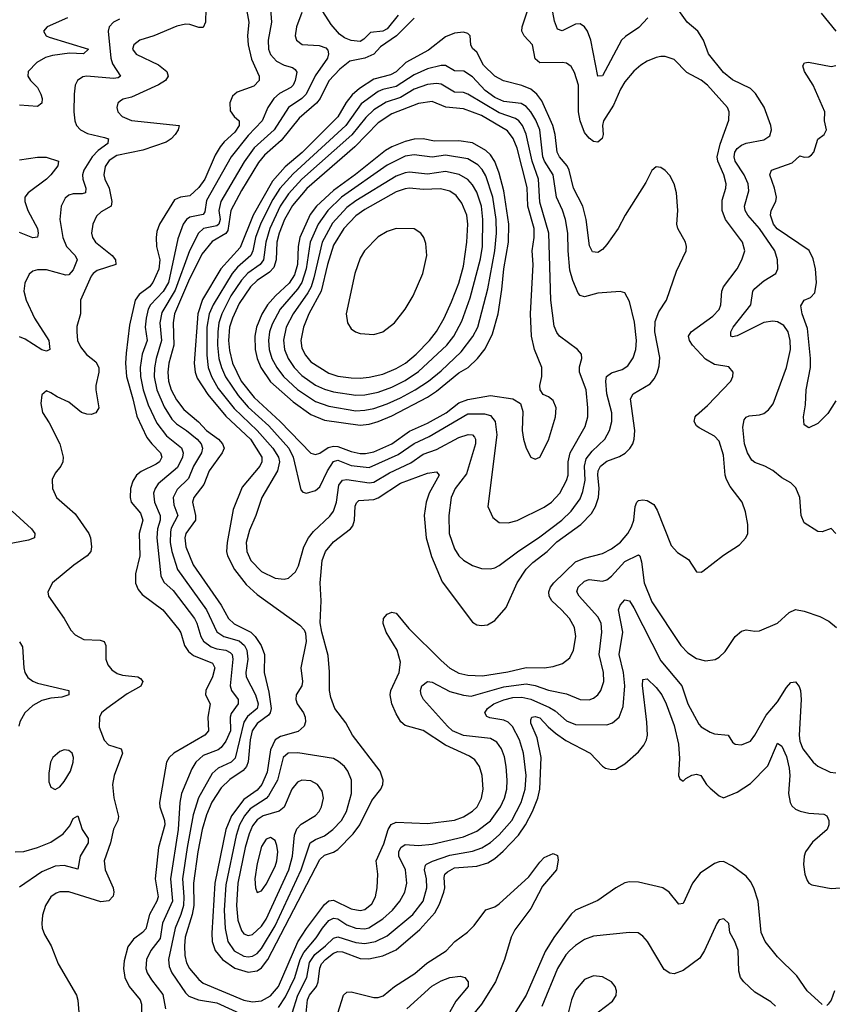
# Model space of a CAD drawing. Header units: inches. Extents: x 1649636 to 1815363, y 506543 to 641975.
# Tile 333 of 656: x 1700771 to 1704395, y 601170 to 605562. Entities that reach past the tile are written whole.
import ezdxf

# ---------------------------------------------------------------- set-up
doc = ezdxf.new("R2010")
doc.units = ezdxf.units.IN
doc.header["$MEASUREMENT"] = 0
doc.layers.add('B7600', color=7, linetype='Continuous')

msp = doc.modelspace()

# ---------------------------------------------------------------- linework, layer by layer
at = {"layer": 'B7600', "color": 5}
for points, elevation in [([(1701745.5, 605810), (1701792.9, 605550), (1701787.5, 605490), (1701790.6, 605450), (1701805.2, 605385.2), (1701838.3, 605310), (1701838.4, 605290), (1701815.5, 605264.5), (1701741.2, 605238.8), (1701719.6, 605220.3), (1701708.7, 605191.4), (1701710, 605155.5), (1701726.9, 605130), (1701749.5, 605110), (1701750.1, 605090), (1701730, 605060.1), (1701682.6, 605017.4), (1701665.1, 604994.9), (1701643.4, 604956.6), (1701596, 604850), (1701570, 604813.8), (1701530, 604775.9), (1701488, 604770), (1701462.1, 604757.9), (1701394.5, 604650), (1701383, 604617), (1701379.8, 604590), (1701381.5, 604550), (1701395.6, 604490), (1701391.3, 604448.7), (1701365.5, 604390), (1701350, 604369.9), (1701303.6, 604336.4), (1701286.5, 604310), (1701260.3, 604199.7), (1701245.4, 604074.6), (1701242.9, 604030), (1701247.5, 603970), (1701276.4, 603870), (1701293, 603793), (1701338.6, 603698.6), (1701359.9, 603670), (1701399.1, 603630), (1701405, 603610), (1701394.1, 603590), (1701380.4, 603579.6), (1701312.9, 603547.1), (1701291.6, 603530), (1701276, 603504), (1701265.4, 603470), (1701263.3, 603430), (1701267.7, 603410), (1701310, 603360.9), (1701320.1, 603330), (1701304, 603270), (1701307.3, 603170), (1701287.6, 603090), (1701287.8, 603047.8), (1701299.4, 603019.4), (1701317.3, 602997.3), (1701408.7, 602930), (1701481.5, 602841.5), (1701490, 602827.2), (1701505.9, 602770), (1701523.2, 602743.2), (1701545.7, 602725.7), (1701631.6, 602691.6), (1701640.6, 602670), (1701631.4, 602630), (1701601.9, 602570), (1701599, 602550), (1701620.9, 602510), (1701609.6, 602450), (1701612.6, 602390), (1701597.1, 602370), (1701457.8, 602290), (1701438, 602270), (1701426.1, 602250), (1701394, 602070), (1701396.3, 602050), (1701416.3, 601990), (1701417.9, 601970), (1701390.5, 601870), (1701375.8, 601730), (1701388.9, 601650), (1701383.4, 601630), (1701349.5, 601570.5), (1701333.4, 601506.6), (1701319, 601490), (1701279.1, 601460.9), (1701253.6, 601426.4), (1701236.8, 601363.2), (1701234.7, 601330), (1701240.3, 601290), (1701259.8, 601250), (1701308.9, 601190), (1701313.8, 601170), (1701314.2, 601130)], 520), ([(1701884.4, 605670), (1701894.6, 605550), (1701879, 605470), (1701881, 605430), (1701890, 605406.5), (1701916.9, 605376.9), (1701950, 605358.1), (1701987.7, 605347.7), (1702000, 605340), (1702007.5, 605327.5), (1702000.1, 605290), (1701990.8, 605269.2), (1701980.3, 605259.7), (1701930, 605233.1), (1701903.8, 605210), (1701878.4, 605170), (1701853, 605110), (1701790, 605045), (1701713.9, 604950), (1701604.6, 604755.4), (1701596, 604704), (1701590, 604693.3), (1701530, 604681.5), (1701514.5, 604670), (1701500.4, 604650), (1701475.9, 604584.1), (1701434.8, 604390), (1701410.5, 604349.5), (1701354.8, 604290), (1701344.4, 604270), (1701334.4, 604230), (1701331.4, 604190), (1701339.9, 604130), (1701317.8, 604070), (1701307.8, 604010), (1701309.8, 603970), (1701321.9, 603910), (1701343.7, 603843.7), (1701382, 603762), (1701425.4, 603705.4), (1701492.3, 603652.3), (1701499.7, 603630), (1701496.7, 603610), (1701475.2, 603564.8), (1701388.8, 603491.2), (1701374.6, 603470), (1701367.9, 603450), (1701372, 603410), (1701396.9, 603350), (1701397.1, 603330), (1701385.6, 603290), (1701382.1, 603250), (1701401, 603081), (1701413.4, 603053.4), (1701455, 603015), (1701550, 602890.8), (1701561, 602870), (1701578.9, 602810), (1701591.5, 602790), (1701624.7, 602764.7), (1701650, 602755.2), (1701690, 602749.3), (1701710, 602739.6), (1701718, 602730), (1701721.3, 602710), (1701709.2, 602590), (1701716, 602570), (1701745.9, 602530), (1701745.8, 602510), (1701713.6, 602466.4), (1701709.6, 602450), (1701711.4, 602390), (1701690, 602343.4), (1701670, 602315.6), (1701655.8, 602304.2), (1701590, 602279.2), (1701556.6, 602250), (1701539.1, 602220.9), (1701493.2, 602110), (1701484.7, 602070), (1701477.5, 601950), (1701442.9, 601730), (1701452.1, 601630), (1701408, 601532), (1701397.2, 601462.8), (1701356.3, 601410), (1701336.9, 601370), (1701333.5, 601330), (1701339.5, 601310), (1701358.4, 601278.4), (1701410, 601214), (1701420.7, 601150)], 540), ([(1703572.2, 605570), (1703532.7, 605527.3), (1703472.8, 605487.2), (1703454.3, 605470), (1703370, 605311.2), (1703350, 605309.6), (1703318.5, 605470), (1703303.6, 605510), (1703290, 605529.8), (1703270, 605542.7), (1703250, 605541.6), (1703190, 605512.6), (1703170, 605519.5), (1703155.7, 605555.7), (1703131.4, 605691.4)], 560), ([(1702458.7, 605581.3), (1702410, 605520.9), (1702390, 605510.3), (1702334.9, 605505.1), (1702305.6, 605474.4), (1702290, 605464.5), (1702248.7, 605468.7), (1702220.2, 605480.2), (1702196.9, 605496.9), (1702159.6, 605539.6), (1702110, 605619.2)], 560), ([(1700984.4, 605570), (1700893.4, 605530), (1700876.9, 605510), (1700888.9, 605490), (1700903.3, 605483.4), (1701078, 605430), (1701056, 605410), (1700992.9, 605412.9), (1700917.4, 605402.6), (1700886.7, 605393.3), (1700847.7, 605370), (1700808.4, 605330), (1700807.5, 605310), (1700819.6, 605290), (1700850, 605258.6), (1700866.1, 605230), (1700871.9, 605210), (1700870, 605189.7), (1700850, 605173.8), (1700770, 605179.6)], 440), ([(1701600.8, 605610), (1701599.8, 605550), (1701590, 605526.4), (1701570, 605526.3), (1701530, 605539.6), (1701510, 605541.4), (1701472.1, 605532.1), (1701370, 605489.8), (1701307.3, 605470), (1701280.4, 605450), (1701274.4, 605430), (1701290, 605407.6), (1701390, 605360.5), (1701426.8, 605330), (1701432.5, 605310), (1701421.6, 605290), (1701390, 605270.4), (1701270, 605216.1), (1701233, 605207), (1701220.6, 605199.4), (1701209, 605190), (1701203.6, 605170), (1701208.9, 605150), (1701228.5, 605130), (1701270, 605112), (1701481.6, 605090), (1701478.5, 605070), (1701463.8, 605050), (1701446.5, 605030), (1701424.6, 605015.4), (1701320.2, 604979.8), (1701204, 604956), (1701170, 604934), (1701152.5, 604907.5), (1701146.3, 604870), (1701150.7, 604850), (1701170.6, 604810), (1701181.5, 604750), (1701178.3, 604730), (1701134.9, 604705.1), (1701114.3, 604685.7), (1701096.8, 604650), (1701091.6, 604610), (1701096.1, 604590), (1701109.4, 604570), (1701183.5, 604510), (1701198.1, 604490), (1701199.3, 604470), (1701116.8, 604443.2), (1701098.6, 604430), (1701090, 604417.1), (1701043, 604310), (1701041.8, 604250), (1701026.5, 604193.5), (1701025.3, 604170), (1701029.5, 604130), (1701041.7, 604101.7), (1701068.7, 604068.7), (1701110, 604035.1), (1701123.6, 604010), (1701124.6, 603990), (1701110.7, 603930.7), (1701110.1, 603910), (1701124.6, 603830), (1701110, 603808.3), (1701090, 603800.4), (1701070, 603801.6), (1701047.3, 603810), (1700990, 603855.2), (1700938.8, 603878.8), (1700910, 603897.6), (1700890, 603906), (1700870, 603888), (1700864.9, 603850), (1700872.4, 603810), (1700903.1, 603763.1), (1700950.1, 603670.1), (1700965.2, 603610), (1700963.5, 603590), (1700954.7, 603570), (1700930, 603539.6), (1700916.1, 603510), (1700917.3, 603470), (1700936, 603430), (1701018.2, 603358.2), (1701079, 603270), (1701086.9, 603250), (1701092, 603210), (1701088, 603190), (1701072.3, 603170), (1701012.1, 603127.9), (1700917.4, 603050), (1700896.4, 603010), (1700899.3, 602990), (1700969, 602890), (1700999, 602839), (1701018.4, 602818.4), (1701057.3, 602797.3), (1701130, 602794.5), (1701148.1, 602788.1), (1701155.4, 602770), (1701154.6, 602710), (1701164.4, 602684.4), (1701181.9, 602661.9), (1701205.8, 602645.8), (1701230, 602637.9), (1701297.3, 602630), (1701310, 602623.7), (1701320.9, 602610), (1701311.5, 602588.5), (1701250, 602554.7), (1701159.7, 602490), (1701136.5, 602470), (1701126.4, 602450), (1701126.1, 602406.1), (1701147.4, 602347.4), (1701167.7, 602327.7), (1701223.1, 602310), (1701230.1, 602290.1), (1701192.5, 602190), (1701184.7, 602150), (1701190.6, 602090.6), (1701212, 602008), (1701208.6, 601990), (1701189.2, 601950.8), (1701176, 601890), (1701147.5, 601810), (1701152.1, 601770), (1701187.6, 601690), (1701191.4, 601670), (1701187.3, 601652.7), (1701168, 601632), (1701132.7, 601627.3), (1700990, 601671.6), (1700950, 601671.4), (1700934.2, 601665.8), (1700910.1, 601649.9), (1700886.2, 601610), (1700873.2, 601566.8), (1700869.3, 601530), (1700872, 601510), (1700881.7, 601481.7), (1700912.2, 601430), (1700943.2, 601350), (1701024.3, 601210), (1701030.9, 601189.1), (1701037.2, 601097.2)], 480), ([(1702030, 605593.6), (1702005.6, 605530), (1701999, 605490), (1702005.2, 605470), (1702030.8, 605450.8), (1702106.1, 605446.1), (1702136.3, 605436.3), (1702145.1, 605425.1), (1702148.8, 605410), (1702143.3, 605390), (1702088.2, 605311.8), (1702048.4, 605230), (1702029.8, 605210.2), (1701969.8, 605170.2), (1701906, 605070), (1701816.9, 604990), (1701772.3, 604927.7), (1701668.4, 604750), (1701659.1, 604710), (1701664.6, 604670), (1701659.9, 604650), (1701650, 604642.7), (1701590.3, 604629.7), (1701567.9, 604610), (1701528.7, 604531.3), (1701464.5, 604355.5), (1701404.3, 604255.7), (1701395.8, 604210), (1701403.2, 604130), (1701379.3, 604050), (1701371.8, 604008.2), (1701370.8, 603969.2), (1701382.4, 603910), (1701414.7, 603834.7), (1701450, 603780.1), (1701470, 603759.2), (1701514.7, 603730), (1701562.5, 603690), (1701580.5, 603670), (1701586.1, 603650), (1701582.5, 603630), (1701546.2, 603570), (1701524.6, 603515.4), (1701473.2, 603466.8), (1701455.5, 603430), (1701458.1, 603398.1), (1701476.4, 603350), (1701447.1, 603292.9), (1701443.4, 603276.6), (1701442.7, 603230), (1701449.4, 603190), (1701474.9, 603110), (1701604.7, 602930), (1701650.9, 602830.9), (1701681.1, 602810), (1701750, 602791.4), (1701773.6, 602770), (1701783.4, 602750), (1701789.1, 602710), (1701780.3, 602650), (1701781.7, 602630), (1701823.2, 602550), (1701835, 602510), (1701829.6, 602490), (1701786.9, 602453.1), (1701771.3, 602428.7), (1701732, 602268), (1701713.9, 602250), (1701656.9, 602223.1), (1701630, 602199.5), (1701568.5, 602091.5), (1701545.4, 602014.6), (1701517.6, 601870), (1701497.6, 601730), (1701503.5, 601650), (1701501.6, 601610), (1701490.1, 601570), (1701464, 601510), (1701435.3, 601370), (1701437.9, 601337.9), (1701449.6, 601310), (1701510, 601220.7), (1701525.5, 601205.5), (1701568.5, 601190), (1701650, 601176.3), (1701770, 601122)], 560), ([(1702530, 605567.7), (1702451.4, 605490), (1702380.1, 605439.9), (1702350, 605408.4), (1702310, 605389.9), (1702243.3, 605376.7), (1702198.4, 605341.6), (1702150, 605288.3), (1702110.4, 605210), (1702094.4, 605190), (1702017.1, 605122.9), (1701936.8, 605023.2), (1701862.5, 604957.5), (1701835.8, 604924.2), (1701760, 604800), (1701712.4, 604710), (1701698.7, 604621.3), (1701690, 604607.6), (1701630, 604572.6), (1701583.9, 604516.1), (1701524.6, 604395.4), (1701460.9, 604250), (1701455.3, 604210), (1701458.3, 604110), (1701436, 604030), (1701431.9, 603990), (1701435.1, 603950), (1701446.7, 603910), (1701470, 603865.9), (1701503, 603823), (1701568.1, 603768.1), (1701603.8, 603730), (1701658.2, 603690), (1701676, 603670), (1701682.7, 603650), (1701673.4, 603630), (1701616, 603550), (1701592.2, 603487.8), (1701547.7, 603430), (1701541.7, 603410), (1701555.6, 603350), (1701554.9, 603330), (1701511.8, 603270), (1701507, 603250), (1701511.8, 603210), (1701544, 603130), (1701669.3, 602950), (1701702.2, 602890), (1701727, 602867), (1701801.8, 602830), (1701821.5, 602810), (1701848.4, 602770), (1701862.2, 602730), (1701861.5, 602650), (1701881.7, 602561.7), (1701892, 602490), (1701887.9, 602470), (1701880, 602460), (1701830, 602421.7), (1701808.5, 602390), (1701798.9, 602350), (1701789.3, 602250.7), (1701781.9, 602230), (1701767.9, 602212.1), (1701707.6, 602172.4), (1701670, 602134.8), (1701628.1, 602071.9), (1701604.4, 602015.6), (1701585, 601950), (1701565.6, 601850), (1701545.9, 601710), (1701547.2, 601610), (1701540.2, 601570), (1701509.5, 601470), (1701505.4, 601430), (1701507.6, 601387.6), (1701514.9, 601354.9), (1701528.3, 601330), (1701570, 601280.7), (1701590, 601264), (1701770, 601188.2), (1701810, 601180.7), (1701850, 601184.7), (1701890, 601207.7), (1701925.1, 601250), (1702011.7, 601448.3), (1702050, 601508.7), (1702130, 601615.2), (1702150, 601631.8), (1702170, 601635.1), (1702250, 601595.8), (1702290, 601588.1), (1702310, 601592.7), (1702341.5, 601618.5), (1702358.1, 601650), (1702365.4, 601690), (1702368.7, 601750), (1702361.2, 601810), (1702394.7, 601885.3), (1702414.1, 601950), (1702427.6, 601972.4), (1702450, 601981.6), (1702590, 601976.6), (1702710, 601991.3), (1702750, 602006.3), (1702790, 602030.8), (1702810.5, 602050), (1702829.9, 602090), (1702837.2, 602130), (1702833.7, 602190), (1702821.4, 602230), (1702800.7, 602260.7), (1702776.7, 602276.7), (1702670, 602326.4), (1702570, 602390.5), (1702490, 602413), (1702470.4, 602430.4), (1702450, 602466), (1702431.1, 602510), (1702422.6, 602550), (1702425.6, 602570), (1702463, 602650), (1702470, 602695.3), (1702454.1, 602750), (1702405.2, 602830), (1702391.4, 602868.6), (1702393.6, 602890), (1702410, 602910.5), (1702430, 602919.1), (1702450, 602914.9), (1702505.8, 602845.8), (1702650, 602703.8), (1702690, 602669.1), (1702730, 602646.8), (1702770, 602638.3), (1702834.7, 602634.7), (1702947.4, 602652.6), (1703030, 602672.9), (1703110, 602671.3), (1703150, 602676.8), (1703191.5, 602690), (1703224.5, 602715.5), (1703240.6, 602750), (1703250.5, 602810.5), (1703244.5, 602850), (1703222.2, 602890), (1703187, 602930), (1703143.4, 602970), (1703131.9, 602990), (1703130.8, 603010), (1703138.3, 603030), (1703153.1, 603050), (1703250, 603144.2), (1703290, 603159.9), (1703370, 603180.4), (1703410, 603200.9), (1703450, 603231.4), (1703482.8, 603270), (1703500.1, 603299.9), (1703510.4, 603330), (1703515.9, 603390), (1703523.1, 603410), (1703530, 603416.3), (1703550, 603419.8), (1703570, 603416.4), (1703599, 603399), (1703614.4, 603374.4), (1703676.5, 603216.5), (1703704.8, 603184.8), (1703753.3, 603153.3), (1703790, 603098.8), (1703810, 603097.3), (1703818, 603102), (1703910, 603173.7), (1703980.6, 603219.4), (1704009.6, 603250), (1704018.9, 603270), (1704018.5, 603310), (1704007.2, 603367.2), (1703993, 603410), (1703939.7, 603479.7), (1703923.5, 603510), (1703917.8, 603530), (1703910, 603619.3), (1703890, 603681.3), (1703870, 603704.1), (1703801, 603741), (1703789.8, 603750), (1703778.2, 603770), (1703783.1, 603790), (1703790, 603798), (1703839, 603841), (1703942, 603950), (1703951.2, 603970), (1703953, 603990), (1703933.3, 604013.3), (1703870, 604024.1), (1703830, 604046.8), (1703771, 604110), (1703758, 604130), (1703753.7, 604150), (1703764.9, 604170), (1703861.5, 604238.5), (1703890.7, 604269.3), (1703897.8, 604290), (1703902.5, 604350), (1703909.9, 604370), (1703970, 604450.3), (1703992.1, 604490), (1704004.5, 604530), (1703993.8, 604570), (1703918.3, 604670), (1703903.5, 604710), (1703903.7, 604756.3), (1703920.6, 604810), (1703921.5, 604830), (1703910.7, 604870), (1703884.7, 604930), (1703881.8, 604950), (1703894.2, 605005.8), (1703933.1, 605113.1), (1703934.8, 605150), (1703926.8, 605170), (1703837.7, 605270), (1703810, 605291.3), (1703746.7, 605326.7), (1703690, 605383.5), (1703650, 605396.8), (1703630, 605398), (1703610, 605393.1), (1703570, 605377.2), (1703541.2, 605358.8), (1703510, 605331.8), (1703470, 605284.8), (1703450, 605251), (1703419.3, 605180.7), (1703375, 605110), (1703370.6, 605090), (1703372.9, 605050), (1703367.9, 605032.1), (1703350, 605015.8), (1703330, 605017.8), (1703310, 605032.9), (1703290, 605058.4), (1703269.9, 605110.1), (1703263.4, 605150), (1703263.4, 605270), (1703245.9, 605325.9), (1703230, 605352.8), (1703210, 605367.6), (1703190, 605371), (1703090, 605368.9), (1703070, 605386.8), (1703058.4, 605450), (1703020.2, 605490), (1703009.9, 605510), (1703011.7, 605530), (1703038.1, 605610)], 580), ([(1704410, 603269.5), (1704390, 603291.8), (1704350, 603278), (1704330, 603279.3), (1704270, 603318), (1704255.8, 603350), (1704249.8, 603430), (1704232.8, 603472.8), (1704210, 603495.8), (1704170, 603518.3), (1704130, 603550.8), (1704094, 603570), (1704050, 603585.8), (1704036.7, 603596.6), (1704016.1, 603630), (1704002.9, 603670), (1703995.8, 603744.2), (1704002.5, 603777.5), (1704010, 603788.7), (1704024.7, 603795.3), (1704070, 603799.1), (1704090, 603805.5), (1704110, 603821.7), (1704131.1, 603848.9), (1704191.2, 604010), (1704208, 604090), (1704206.7, 604130), (1704197.8, 604170), (1704178.3, 604198.3), (1704150, 604214.3), (1704130, 604217.4), (1704090, 604210.4), (1703970, 604150.9), (1703950, 604147.1), (1703942, 604150), (1703941.8, 604170), (1703953.5, 604190), (1704031.1, 604290), (1704041, 604350), (1704050, 604363.2), (1704090, 604397.1), (1704143, 604430), (1704152.1, 604450), (1704150.9, 604490), (1704138.3, 604530), (1704070.7, 604630), (1704017.8, 604690), (1704006.6, 604710), (1704002.8, 604730), (1704022, 604798), (1704019.4, 604830), (1704001.6, 604870), (1703961.3, 604930), (1703957.1, 604950), (1703960.7, 604970), (1703970, 604986.4), (1703990, 605002), (1704010.2, 605010.2), (1704090, 605025.8), (1704116.2, 605043.8), (1704123.8, 605070), (1704121.3, 605090), (1704091.2, 605171.2), (1704053.1, 605233.1), (1704030, 605254.9), (1703950, 605293.1), (1703910, 605325.9), (1703842.9, 605410), (1703821.2, 605470), (1703795.3, 605510), (1703748.1, 605550), (1703710, 605602.4)], 560), ([(1704412.1, 605510), (1704346.6, 605590)], 540), ([(1701215.9, 605564.1), (1701189.3, 605550), (1701170.1, 605529.9), (1701166.3, 605510), (1701177.2, 605390), (1701185, 605365), (1701220.2, 605310), (1701210, 605302.3), (1701190, 605298.8), (1701070.2, 605309.8), (1701052.6, 605307.4), (1701029.5, 605290.5), (1701018.6, 605270), (1701013.7, 605230), (1701012.8, 605150), (1701016.5, 605110), (1701024.7, 605090), (1701042.6, 605070), (1701073.8, 605053.8), (1701150, 605036.6), (1701166.5, 605030), (1701166.4, 605026.4), (1701163.8, 605010), (1701121.2, 604978.8), (1701094.3, 604950), (1701057.8, 604890), (1701051.6, 604870), (1701052.1, 604850), (1701066.3, 604810), (1701064.9, 604790), (1701050, 604785.3), (1701010, 604785), (1700990, 604778.5), (1700974.6, 604765.4), (1700955.9, 604730), (1700949.4, 604670), (1700963.3, 604590), (1700980.1, 604550), (1701019.1, 604510), (1701027.7, 604490), (1701010, 604445.7), (1700990, 604422.9), (1700977.5, 604422.5), (1700890, 604446.3), (1700850, 604446.4), (1700830, 604439.7), (1700813.8, 604426.2), (1700794.2, 604385.8), (1700790.2, 604350), (1700799.8, 604310), (1700837, 604230), (1700901.6, 604130), (1700906, 604090), (1700890, 604083.1), (1700870, 604089.3), (1700795.9, 604135.9), (1700770, 604146.8)], 460), ([(1704410, 603862), (1704375.3, 603804.7), (1704330, 603761.1), (1704290, 603741.3), (1704270, 603754), (1704266.9, 603790), (1704276, 603844), (1704278.2, 603910), (1704296.9, 604010), (1704297.6, 604050), (1704284, 604184), (1704261.1, 604250), (1704254.7, 604285.3), (1704269.3, 604310), (1704297.7, 604322.3), (1704316.6, 604343.4), (1704324.9, 604390), (1704319.7, 604450), (1704310, 604494.3), (1704291.8, 604531.8), (1704148.7, 604628.7), (1704132.6, 604650), (1704119.9, 604690), (1704122.5, 604710), (1704142.3, 604750), (1704145.6, 604770), (1704137.6, 604810), (1704116.8, 604870), (1704124, 604890), (1704216.5, 604923.5), (1704250, 604954.9), (1704270, 604948.8), (1704290, 604950.3), (1704301.4, 604958.6), (1704312.5, 604970), (1704330, 605028.2), (1704359, 605050), (1704369.4, 605070), (1704359.5, 605110), (1704362, 605150), (1704309.3, 605270), (1704271.4, 605330), (1704263.5, 605356.5), (1704271, 605369), (1704288.2, 605371.8), (1704390, 605353.2), (1704410, 605357.7)], 540), ([(1700770, 604936.6), (1700850, 604947.8), (1700888.5, 604948.5), (1700944.9, 604930), (1700941.3, 604910), (1700909.3, 604870), (1700890.2, 604850), (1700809.1, 604790), (1700794.7, 604770), (1700794.4, 604750), (1700807.4, 604710), (1700850.6, 604630), (1700854.1, 604610), (1700850, 604592.3), (1700830, 604589.3), (1700770, 604611.9)], 440), ([(1700738, 603370), (1700824, 603290), (1700838.7, 603270), (1700837.1, 603250), (1700810, 603239.8), (1700630, 603206.3)], 460), ([(1701925, 601155), (1701956.4, 601203.6), (1701997.8, 601290), (1702022.2, 601370), (1702038.3, 601401.7), (1702093.7, 601466.3), (1702120.8, 601510), (1702150, 601544), (1702170, 601553.7), (1702190, 601550.8), (1702230, 601525), (1702270, 601509.4), (1702310, 601507.1), (1702328.3, 601511.7), (1702390, 601550.6), (1702433.8, 601590), (1702466.9, 601630), (1702489.3, 601670), (1702498.1, 601710), (1702492.1, 601770), (1702462.2, 601830), (1702462.5, 601850), (1702470.7, 601870), (1702490, 601882.3), (1702550, 601877.8), (1702610, 601884.2), (1702750, 601916.7), (1702810, 601942), (1702870, 601988.5), (1702915, 602050), (1702932.6, 602090), (1702943.2, 602130), (1702945.5, 602170), (1702940.6, 602230), (1702933.1, 602273.1), (1702919.9, 602310), (1702898.5, 602338.5), (1702870, 602355.7), (1702750, 602369.6), (1702701.9, 602390), (1702678.6, 602410), (1702571.6, 602530), (1702561.6, 602550), (1702558.2, 602570), (1702564.8, 602590), (1702589.8, 602610.2), (1702610, 602606.2), (1702690, 602564.5), (1702750, 602548.6), (1702784.9, 602544.9), (1702930, 602585.5), (1703030, 602599.6), (1703070, 602591.6), (1703130, 602570.5), (1703210, 602554.2), (1703270, 602529.4), (1703310, 602528), (1703330, 602535.4), (1703349.3, 602550.7), (1703362.2, 602570), (1703375.3, 602610), (1703374.6, 602650), (1703354.9, 602730), (1703367.8, 602830), (1703364.8, 602870), (1703350, 602897.7), (1703265.4, 602990), (1703255.4, 603010), (1703261.8, 603030), (1703290, 603056.8), (1703310, 603064.3), (1703370, 603057.4), (1703390, 603063.5), (1703410, 603078.8), (1703470, 603145.4), (1703530, 603174.3), (1703536.4, 603170), (1703544.1, 603144.1), (1703555.8, 603050), (1703590, 602964.9), (1703719.3, 602770), (1703750, 602736.9), (1703790, 602712), (1703830, 602702.6), (1703871.8, 602708.2), (1703890, 602718.7), (1703916.5, 602743.5), (1703962.4, 602810), (1703990, 602834.4), (1704010, 602839.5), (1704050, 602834), (1704070, 602836.4), (1704150, 602870.4), (1704202, 602918), (1704230, 602930.6), (1704270, 602923.8), (1704339.9, 602899.9), (1704379, 602879), (1704413.4, 602850)], 560), ([(1701985.9, 601130), (1702011.9, 601210), (1702051.2, 601288.8), (1702063.4, 601356.6), (1702087.7, 601392.3), (1702135.4, 601430), (1702170, 601464.6), (1702189.3, 601470.7), (1702270, 601445.7), (1702310, 601440.9), (1702358, 601450), (1702410, 601474.7), (1702524.1, 601570), (1702569.9, 601630), (1702586.6, 601690), (1702585, 601730), (1702576.9, 601770), (1702580.2, 601790), (1702585.1, 601794.9), (1702611.4, 601808.6), (1702690, 601834.7), (1702790, 601853.2), (1702832.3, 601867.7), (1702870, 601891.5), (1702910, 601925.5), (1702965.4, 601990), (1703007, 602070), (1703025.6, 602130), (1703029.6, 602190), (1703018.2, 602290), (1703000.3, 602350), (1702968.4, 602408.4), (1702950, 602427.6), (1702930, 602437.6), (1702867.9, 602447.9), (1702854.1, 602454.1), (1702845.7, 602470), (1702857.4, 602490), (1702885.6, 602510), (1702930, 602527.5), (1702970, 602537.7), (1703010, 602540.5), (1703050, 602531.6), (1703133.6, 602493.6), (1703158.5, 602478.5), (1703210, 602433.8), (1703250, 602418.2), (1703390, 602416.8), (1703415.3, 602424.7), (1703444.5, 602450), (1703462.1, 602497.9), (1703469.1, 602590), (1703463.6, 602650), (1703444.8, 602730), (1703460.6, 602830), (1703440.8, 602930), (1703448.5, 602950), (1703470, 602974), (1703490, 602969.1), (1703510, 602937.8), (1703630, 602701.4), (1703723.2, 602590), (1703750.9, 602510), (1703800.1, 602420.1), (1703810, 602407.6), (1703850, 602383.6), (1703870, 602376.5), (1703930.3, 602370.3), (1703950, 602338.8), (1703961, 602330), (1703990, 602327.4), (1704030, 602344.2), (1704050, 602370.3), (1704099.8, 602460.2), (1704150, 602518.5), (1704190, 602582.8), (1704210, 602604.6), (1704230, 602608.5), (1704247.5, 602587.5), (1704253, 602570), (1704255.7, 602530), (1704246.5, 602370), (1704250, 602343.1), (1704263.8, 602310), (1704310, 602250.2), (1704330, 602232.6), (1704385.6, 602205.6), (1704410, 602202.9)], 540), ([(1700770, 602787), (1700783.8, 602763.8), (1700790.1, 602670), (1700794.6, 602650), (1700807.9, 602627.9), (1700830, 602610.8), (1700850, 602603), (1700990.8, 602570), (1700990, 602549.8), (1700959.6, 602540.4), (1700910, 602535.9), (1700870, 602525.2), (1700830, 602502.4), (1700793.4, 602470), (1700771.6, 602430), (1700767.1, 602410)], 460), ([(1702047.9, 601130), (1702055.1, 601190), (1702063.5, 601210), (1702094.9, 601250), (1702101.5, 601270), (1702109.1, 601330.9), (1702117.6, 601350), (1702135.3, 601370), (1702170, 601398.7), (1702190, 601406), (1702210, 601404.2), (1702290, 601374.3), (1702327.8, 601372.2), (1702390, 601386), (1702450, 601412.8), (1702556.2, 601503.8), (1702621.8, 601578.2), (1702643.5, 601616.5), (1702663.1, 601670), (1702666.8, 601690), (1702664.1, 601735.9), (1702667.1, 601750), (1702678.5, 601761.5), (1702710, 601778.4), (1702810, 601786.4), (1702858.8, 601801.2), (1702890, 601820.7), (1702927.4, 601852.6), (1702995.5, 601924.5), (1703027.4, 601970), (1703057.5, 602030), (1703082.4, 602090), (1703090.2, 602130), (1703096.8, 602270), (1703078.3, 602358.3), (1703050, 602424.5), (1703050, 602438.8), (1703055.6, 602450), (1703070, 602453.9), (1703090, 602448.4), (1703127.1, 602407.1), (1703159.9, 602379.9), (1703207.2, 602347.2), (1703314.7, 602290), (1703370, 602232.8), (1703383.8, 602223.8), (1703410, 602216.5), (1703430, 602218.6), (1703470, 602242.2), (1703530, 602296.1), (1703554.7, 602325.3), (1703566, 602350), (1703570.4, 602370), (1703568.5, 602428.5), (1703548.2, 602591.8), (1703550, 602618), (1703570, 602622), (1703610, 602583), (1703634.6, 602550), (1703654.3, 602510), (1703690, 602413.4), (1703708.4, 602330), (1703713, 602267), (1703709.4, 602190), (1703715.6, 602175.6), (1703730, 602165.3), (1703742.4, 602177.6), (1703768.4, 602191.6), (1703790, 602197), (1703808.5, 602190), (1703834, 602150), (1703850, 602134), (1703890, 602099.1), (1703910, 602091.4), (1703970, 602115.5), (1704030, 602155.1), (1704106.8, 602233.2), (1704150, 602335.3), (1704170, 602321.7), (1704190, 602275.6), (1704202.9, 602223), (1704205.5, 602190), (1704200.1, 602110), (1704207.2, 602070), (1704214.7, 602054.7), (1704230, 602040.9), (1704250.9, 602030.9), (1704290, 602022.9), (1704357.7, 602017.8), (1704370, 602010.5), (1704378.9, 601990), (1704379.6, 601970), (1704371.6, 601950), (1704306.5, 601893.5), (1704275, 601850), (1704268.7, 601830), (1704267, 601793), (1704272.3, 601750), (1704282.3, 601722.3), (1704290.1, 601710.1), (1704303.4, 601703.4), (1704390, 601685.9), (1704431, 601689)], 520), ([(1700750.7, 601850.7), (1700790, 601851.9), (1700850, 601869.3), (1700910, 601893.3), (1700965, 601930), (1700994, 601966), (1701010, 601998.7), (1701030, 602010.5), (1701050.1, 601950.1), (1701076.5, 601910), (1701075.8, 601890), (1701040.5, 601830), (1701030, 601773.2), (1700970, 601788.8), (1700930, 601785.5), (1700870, 601760.5), (1700770, 601692.8)], 460), ([(1702190.5, 601130.5), (1702215.7, 601210), (1702230, 601224.3), (1702250, 601226.1), (1702350, 601200.8), (1702370, 601200.6), (1702391.9, 601208.1), (1702443.2, 601250), (1702533.4, 601306.6), (1702586, 601354), (1702672.2, 601407.8), (1702711.2, 601450), (1702768.1, 601491.9), (1702798.5, 601521.5), (1702849.4, 601590.6), (1702890, 601604.8), (1702910, 601617.6), (1703042, 601738), (1703090, 601804.6), (1703110, 601825.3), (1703150, 601843), (1703170, 601834), (1703172.7, 601812.7), (1703164.9, 601770), (1703103.1, 601696.9), (1703050, 601597.2), (1702978.5, 601501.5), (1702963.4, 601470), (1702932.6, 601370), (1702892.9, 601270), (1702830, 601170.9), (1702747, 601070)], 480), ([(1704350, 601169.4), (1704283.5, 601230), (1704236.5, 601296.5), (1704150, 601382.3), (1704095.4, 601450), (1704076.9, 601490), (1704064.1, 601630), (1704044.4, 601690), (1704030, 601717.1), (1704010, 601740.9), (1703950, 601786.3), (1703910, 601807.1), (1703890, 601806), (1703870, 601798.4), (1703805.5, 601754.5), (1703771.8, 601710), (1703730, 601619.6), (1703710, 601616.9), (1703667.1, 601670), (1703639.5, 601690), (1703530, 601714), (1703490, 601716.1), (1703470, 601711.1), (1703428.8, 601690), (1703350, 601633.3), (1703250, 601589.8), (1703230, 601572.3), (1703152.8, 601467.2), (1703114, 601406), (1703029.1, 601210), (1702940.9, 601070)], 520), ([(1704142.2, 601162.2), (1704120.6, 601180.6), (1704050, 601224.4), (1704000.5, 601270), (1703985.7, 601290), (1703977.6, 601317.6), (1703974.6, 601410), (1703959.8, 601450), (1703938, 601490), (1703933, 601530), (1703911.2, 601551.2), (1703890, 601546), (1703879.3, 601530), (1703825.2, 601410), (1703803.6, 601376.4), (1703730, 601320.3), (1703690, 601306.2), (1703670, 601308.2), (1703645, 601325), (1703571.1, 601450), (1703550, 601473.3), (1703528.5, 601488.5), (1703490, 601489.8), (1703330, 601473.6), (1703290, 601458.4), (1703250, 601432.6), (1703225, 601410), (1703207, 601390), (1703169.1, 601330), (1703100, 601160)], 540), ([(1702496.8, 601150), (1702608.6, 601251.4), (1702650, 601274.6), (1702688.9, 601288.9), (1702735.1, 601295.1), (1702756, 601290), (1702771.3, 601270), (1702770.5, 601250), (1702716.3, 601183.7), (1702637.2, 601042.8)], 460), ([(1704404, 601230), (1704390, 601188.7), (1704376, 601170), (1704370, 601164)], 520)]:
    msp.add_lwpolyline(points, dxfattribs=dict(at, elevation=elevation))
for points, elevation in [([(1702750, 605506.4), (1702710, 605501.7), (1702670, 605485.2), (1702593.8, 605426.2), (1702492.5, 605370), (1702450, 605328.4), (1702424.2, 605315.8), (1702350, 605295.8), (1702285.8, 605254.2), (1702253.6, 605226.4), (1702227.2, 605192.8), (1702190, 605127.9), (1702030.4, 604969.6), (1701954.3, 604905.7), (1701898.9, 604841.1), (1701812.5, 604690), (1701755, 604545), (1701668.2, 604450), (1701586.7, 604313.3), (1701565.2, 604250), (1701549.2, 604030), (1701553, 603990), (1701562, 603962), (1701609.8, 603889.8), (1701690, 603792.8), (1701800.9, 603690), (1701850.8, 603610), (1701850.9, 603590), (1701841.3, 603570), (1701763.7, 603476.3), (1701723.8, 603376.2), (1701695.8, 603230), (1701693.6, 603190), (1701697.9, 603170), (1701728.9, 603108.9), (1701781.8, 603041.8), (1701830, 602997.6), (1702020.9, 602860.9), (1702040.3, 602840.3), (1702045.7, 602825.7), (1702047.9, 602787.9), (1702025.1, 602670), (1702032.3, 602610), (1702028.6, 602590), (1702004.6, 602550), (1702001.8, 602530), (1702007.9, 602510), (1702036.5, 602470), (1702044.6, 602450), (1702045.7, 602430), (1702039, 602410), (1702013, 602387), (1701934.9, 602365.1), (1701910, 602348.8), (1701890, 602305.1), (1701875.3, 602204.7), (1701850.2, 602149.8), (1701830, 602124.8), (1701770, 602084), (1701715.3, 602010), (1701690.3, 601949.7), (1701641.6, 601710), (1701627.5, 601487.5), (1701629.8, 601449.8), (1701643.4, 601410), (1701675.2, 601370), (1701730, 601330.7), (1701790, 601313), (1701830, 601319), (1701850, 601332.5), (1701877.7, 601370), (1702110, 601815.9), (1702130, 601834.9), (1702170, 601848.1), (1702190, 601860.7), (1702257.7, 601930), (1702287.9, 601970), (1702341.5, 602078.5), (1702381.8, 602130), (1702390.7, 602150), (1702391.6, 602170), (1702379.1, 602210), (1702254.9, 602370), (1702225, 602425), (1702176.4, 602490), (1702158.2, 602538.2), (1702152, 602570), (1702152.9, 602652.9), (1702146.4, 602726.4), (1702118, 602830), (1702111.6, 602871.6), (1702115.9, 602970), (1702110.5, 603050.5), (1702119.4, 603150), (1702134.7, 603190), (1702170, 603232.1), (1702245.8, 603290), (1702256.4, 603303.6), (1702263.9, 603330), (1702267.5, 603392.5), (1702273.1, 603406.9), (1702283.2, 603416.8), (1702350, 603422.1), (1702370, 603428.4), (1702470, 603494.8), (1702590, 603539.2), (1702630, 603544.2), (1702641.5, 603530), (1702597.4, 603450), (1702584.1, 603410), (1702575.1, 603350), (1702583.4, 603250), (1702606.9, 603166.8), (1702654.4, 603054.4), (1702790, 602874.9), (1702810, 602862.9), (1702830, 602858.9), (1702856.8, 602863.2), (1702890, 602881.3), (1702940.8, 602939.2), (1702988.9, 603050), (1703029.4, 603110.6), (1703059.6, 603140.4), (1703123.2, 603190), (1703166.6, 603233.4), (1703274.2, 603310), (1703320.5, 603359.5), (1703338.4, 603390), (1703351.9, 603430), (1703355.7, 603470), (1703348.6, 603531.4), (1703350.7, 603550), (1703361.9, 603570), (1703390, 603592.2), (1703446.1, 603613.9), (1703471.1, 603628.9), (1703491.6, 603648.4), (1703505, 603670), (1703511.8, 603690), (1703514.8, 603730), (1703494.7, 603870), (1703507.1, 603892.9), (1703582.2, 603937.8), (1703600.6, 603959.4), (1703614.5, 603985.5), (1703622.8, 604017.2), (1703625.1, 604054.9), (1703604, 604170), (1703605.2, 604214.8), (1703621.3, 604258.7), (1703654.9, 604310), (1703700.7, 604439.3), (1703742.9, 604530), (1703744.5, 604550), (1703739.8, 604570), (1703706, 604630), (1703701.2, 604650), (1703706.3, 604710), (1703699.8, 604790), (1703690, 604829.3), (1703670, 604867.3), (1703650, 604889.6), (1703630, 604902.9), (1703610, 604905.1), (1703590, 604889.3), (1703564, 604836), (1703471.6, 604690), (1703440.5, 604630), (1703390, 604559.4), (1703370, 604536.5), (1703350, 604523.9), (1703325.5, 604525.5), (1703312.7, 604552.7), (1703296.9, 604670), (1703282.9, 604730), (1703240.4, 604810), (1703220.9, 604890), (1703212, 604910), (1703178.3, 604950), (1703168.1, 604970), (1703159.3, 605050), (1703149.3, 605090), (1703100.1, 605200.1), (1703077.4, 605230), (1703050, 605251.5), (1703010, 605268.4), (1702928.6, 605288.6), (1702890, 605309.3), (1702839.1, 605359.1), (1702810, 605417.1), (1702790, 605433.7), (1702782.6, 605450), (1702780.2, 605490), (1702770, 605500.2)], 620), ([(1702650, 605357.9), (1702590, 605342.5), (1702530, 605315.6), (1702450, 605264.1), (1702390, 605250.8), (1702370, 605241.6), (1702294.1, 605185.9), (1702226.2, 605090), (1701990, 604874.1), (1701931.6, 604808.4), (1701900.7, 604759.3), (1701846.4, 604653.6), (1701822.5, 604590), (1701810.3, 604530), (1701801.9, 604510), (1701742.7, 604457.3), (1701719, 604430), (1701634.6, 604290), (1701616.8, 604250), (1701606.2, 604190), (1701605.4, 604065.4), (1701612.1, 604010), (1701626.2, 603970), (1701656.7, 603916.7), (1701727.7, 603827.7), (1701830.8, 603730), (1701899.9, 603650), (1701925.7, 603610), (1701929.3, 603590), (1701921, 603550), (1701851.4, 603430), (1701824.3, 603350), (1701795.8, 603284.2), (1701781.5, 603230), (1701783.8, 603190), (1701801.8, 603150), (1701850, 603101), (1701910, 603070.1), (1701950, 603065.5), (1701970, 603071.1), (1702001.6, 603098.4), (1702014.6, 603125.4), (1702038.7, 603210), (1702058.5, 603250), (1702081, 603279), (1702153.5, 603346.5), (1702171, 603369), (1702184.3, 603410), (1702194.4, 603485.6), (1702210, 603507.2), (1702230, 603510.4), (1702330, 603496.1), (1702350, 603498.2), (1702420.1, 603539.9), (1702514.8, 603585.2), (1702570, 603624.2), (1702630, 603644), (1702730, 603697.4), (1702770.7, 603710.7), (1702790.1, 603710.1), (1702799.6, 603699.6), (1702804.2, 603690), (1702804, 603670), (1702763.4, 603536.6), (1702713.6, 603470), (1702695.1, 603430), (1702684.5, 603350), (1702685.8, 603270), (1702710, 603200.8), (1702730, 603170.2), (1702750.6, 603150.6), (1702790, 603127.7), (1702830, 603114.3), (1702870, 603111.8), (1702890, 603116.8), (1702910, 603127), (1702991.3, 603188.7), (1703090, 603255.5), (1703188.7, 603330), (1703230.9, 603370), (1703270, 603424.6), (1703283.1, 603456.9), (1703292.3, 603507.7), (1703289.9, 603570.1), (1703297.7, 603602.3), (1703323.5, 603636.5), (1703381.1, 603690), (1703402, 603730), (1703411.5, 603770), (1703411.5, 603808.5), (1703390, 603892.3), (1703384.5, 603950), (1703388.5, 603970), (1703410, 603986), (1703458.3, 604001.7), (1703482.7, 604017.3), (1703506.7, 604053.3), (1703518.6, 604090), (1703521.1, 604130), (1703513.1, 604213.1), (1703490, 604304), (1703470, 604344), (1703449.4, 604349.4), (1703350, 604342.3), (1703290, 604325.1), (1703270, 604331.2), (1703261.9, 604341.9), (1703237.8, 604397.8), (1703224.9, 604444.9), (1703216.3, 604530), (1703215, 604610), (1703204.6, 604670), (1703191.9, 604711.9), (1703164.6, 604770), (1703150.3, 604870), (1703111.7, 604930), (1703104.6, 604950), (1703090.6, 605070), (1703073.2, 605113.2), (1703050.9, 605150.9), (1703030, 605174.8), (1703007.7, 605187.7), (1702930, 605196.9), (1702890, 605214.5), (1702846.4, 605246.4), (1702790, 605306.4), (1702751.4, 605331.4), (1702710, 605333.5), (1702670, 605357)], 640), ([(1702630, 605276.7), (1702590, 605272.3), (1702530, 605251.2), (1702470, 605214.6), (1702405.6, 605194.4), (1702350, 605159.6), (1702314.4, 605125.6), (1702252, 605048), (1702030, 604849.6), (1701970, 604784.6), (1701933.1, 604730), (1701885.9, 604630), (1701868.5, 604570), (1701858.1, 604490), (1701843.4, 604470), (1701789, 604431), (1701760.1, 604399.9), (1701713, 604330), (1701672.5, 604250), (1701659.1, 604210), (1701654.4, 604170), (1701653.7, 604110), (1701659.7, 604050), (1701670.5, 604010.5), (1701688.8, 603968.8), (1701744.9, 603884.9), (1701790, 603833.2), (1701881.5, 603750), (1701971.1, 603650), (1701991.1, 603610), (1702024.6, 603464.6), (1702034.3, 603454.3), (1702050, 603450.3), (1702090, 603461.1), (1702110, 603477.8), (1702143.6, 603550), (1702170, 603591.4), (1702190, 603597.5), (1702250, 603572.9), (1702330, 603564.5), (1702458.4, 603621.6), (1702530, 603671.5), (1702596.9, 603703.1), (1702770, 603803.6), (1702843.8, 603803.8), (1702870, 603796.6), (1702891, 603770), (1702898.8, 603710), (1702858.7, 603390), (1702880.8, 603340.8), (1702910, 603319.5), (1702950, 603317.3), (1702990, 603328.3), (1703110, 603387.5), (1703143.1, 603410), (1703180.2, 603450), (1703210, 603506), (1703216.6, 603530), (1703217.5, 603590), (1703225.7, 603630), (1703292.4, 603747.6), (1703304.7, 603790), (1703305.4, 603830), (1703297.5, 603910), (1703267.1, 603990), (1703267.3, 604012.7), (1703277.2, 604050), (1703276.3, 604070), (1703258.4, 604090), (1703178.2, 604150), (1703165.8, 604165.8), (1703153.9, 604193.9), (1703139.9, 604310), (1703131.1, 604610), (1703090, 604747.8), (1703085, 604850), (1703056.3, 604930), (1703030.4, 605050.4), (1703013.4, 605090), (1702997.7, 605110), (1702981.6, 605121.6), (1702910, 605146.6), (1702770, 605229.2), (1702750, 605237), (1702710, 605238.9), (1702650, 605273.5)], 660), ([(1702610, 605196.4), (1702550, 605188.4), (1702430, 605141.4), (1702370, 605100.9), (1702265.2, 604994.8), (1702051.2, 604808.7), (1701987.2, 604732.8), (1701952.5, 604670), (1701927.8, 604610), (1701918.3, 604570), (1701915.3, 604490), (1701903.9, 604456.1), (1701884.7, 604435.3), (1701830, 604398), (1701801.1, 604370), (1701750, 604296.1), (1701719.8, 604230), (1701707.4, 604190), (1701702.4, 604130), (1701706.2, 604086.2), (1701720.3, 604030), (1701758.8, 603950), (1701816.9, 603876.9), (1701933, 603770), (1702070, 603628.8), (1702090, 603621.6), (1702110, 603628.4), (1702146.9, 603653.1), (1702170, 603659.1), (1702190, 603657.5), (1702250, 603635.3), (1702290, 603627.3), (1702313, 603627), (1702350, 603634.5), (1702430, 603669.7), (1702510, 603726.8), (1702590, 603761.9), (1702672.3, 603807.7), (1702730, 603852.7), (1702770, 603867.4), (1702870, 603885.4), (1702970.9, 603870.9), (1703004.2, 603850), (1703014.4, 603814.4), (1703012.4, 603730), (1703017.7, 603690), (1703030, 603650.8), (1703050, 603611), (1703070, 603600.7), (1703090, 603610.7), (1703130, 603685.5), (1703160.9, 603790), (1703163.1, 603830), (1703150, 603862.9), (1703130, 603879.7), (1703105.2, 603890), (1703091.6, 603910), (1703091.1, 603930), (1703099.8, 603970), (1703099.4, 604010), (1703067.4, 604090), (1703054.1, 604150), (1703049.1, 604250), (1703061.2, 604470), (1703057.1, 604530), (1703065.4, 604590), (1703065.8, 604630), (1703036.5, 604730), (1703033.5, 604813.5), (1702988.9, 604988.9), (1702971.5, 605031.5), (1702945.9, 605065.9), (1702830, 605134.2), (1702750, 605163.3), (1702671.2, 605171.2)], 680), ([(1702570, 605030.8), (1702530, 605028.4), (1702490, 605018.7), (1702430, 604994.6), (1702401.7, 604978.3), (1702268.6, 604871.4), (1702170, 604799.6), (1702095, 604730), (1702066.8, 604693.2), (1702021, 604590), (1702013.2, 604550), (1702009.6, 604470), (1701996.7, 604423.3), (1701973.4, 604386.6), (1701911.6, 604330), (1701876.5, 604290), (1701851.6, 604248.4), (1701827.3, 604190), (1701819.5, 604150), (1701821.3, 604090), (1701830.7, 604050), (1701847.2, 604010), (1701890, 603947), (1701990, 603857), (1702070, 603800.1), (1702130, 603775.8), (1702290, 603753.2), (1702330, 603758), (1702370, 603769.1), (1702430, 603794.8), (1702590, 603878.1), (1702630, 603905.2), (1702730, 603986.9), (1702770.5, 604010), (1702812, 604050), (1702847.1, 604092.9), (1702880.1, 604159.9), (1702904.2, 604250), (1702921.6, 604358.4), (1702929.7, 604450.3), (1702950.5, 604570), (1702951.8, 604650), (1702930, 604798.5), (1702910, 604876.8), (1702890, 604929.1), (1702870, 604959.1), (1702850, 604978.8), (1702790, 605011.8), (1702730, 605021.6), (1702620.3, 605020.3)], 720), ([(1702530, 604959.2), (1702490, 604953.2), (1702410, 604912.1), (1702206.1, 604770), (1702144.7, 604710), (1702102, 604650), (1702066, 604570), (1702049, 604450), (1702029.9, 604390.1), (1702010, 604359.2), (1701932.9, 604270), (1701896.3, 604203.7), (1701885.5, 604170), (1701880.1, 604130), (1701883.8, 604090), (1701895, 604050), (1701917.6, 604010), (1701947.8, 603970), (1702010, 603912), (1702090, 603859.2), (1702150, 603837.3), (1702270, 603817.6), (1702310, 603819.6), (1702350, 603827.8), (1702410, 603847.9), (1702470, 603874.8), (1702534.9, 603910), (1702593.7, 603950), (1702650, 603995.7), (1702739.3, 604080.7), (1702791.5, 604148.5), (1702813.5, 604190), (1702859.1, 604360.9), (1702890.5, 604530), (1702897.9, 604610), (1702896.3, 604670), (1702881.4, 604770), (1702850, 604864.7), (1702833.1, 604893.1), (1702813.8, 604913.8), (1702770, 604940.9), (1702670, 604956.7), (1702610, 604948.5)], 740), ([(1702670, 604884.2), (1702590, 604872.2), (1702510, 604882.1), (1702490, 604879.2), (1702450, 604863), (1702270, 604754.2), (1702230, 604723.9), (1702166.3, 604653.7), (1702119.6, 604570), (1702083.5, 604410), (1702070.6, 604370), (1702056.6, 604343.4), (1701990.1, 604250), (1701959.7, 604190), (1701947.8, 604132.2), (1701951.9, 604090), (1701967.8, 604050), (1701995.2, 604010), (1702030, 603975.1), (1702090, 603932.1), (1702130, 603913.1), (1702170, 603901.6), (1702270, 603886.9), (1702310, 603888.3), (1702370, 603900.8), (1702430, 603921.8), (1702490, 603952.3), (1702550, 603992.5), (1702676.4, 604110), (1702706.9, 604150), (1702742.5, 604217.5), (1702779.7, 604320.3), (1702825.7, 604494.3), (1702834.6, 604550), (1702836.6, 604670), (1702830.6, 604730), (1702810, 604792.2), (1702790, 604825.7), (1702770, 604848.1), (1702731.5, 604871.5)], 760), ([(1702510, 604809.6), (1702490, 604807.4), (1702450, 604793.1), (1702310, 604714.3), (1702270, 604686.5), (1702216, 604630), (1702170, 604555.9), (1702144.3, 604470), (1702116.2, 604350), (1702060.6, 604250), (1702036.1, 604190), (1702025, 604130), (1702030, 604097), (1702045.4, 604065.4), (1702070, 604036), (1702150, 603985.2), (1702190, 603972.2), (1702250, 603963.9), (1702290, 603962.2), (1702330, 603966.9), (1702390, 603980.8), (1702450, 604005.4), (1702491, 604030), (1702539.4, 604070), (1702597.9, 604130), (1702629.4, 604170.6), (1702663.8, 604230), (1702697.4, 604302.6), (1702730, 604386.9), (1702750, 604462), (1702765.8, 604570), (1702769.5, 604650), (1702765.2, 604690), (1702742.8, 604742.8), (1702717.3, 604777.3), (1702690, 604796.4), (1702647.5, 604807.5), (1702570, 604803.6)], 780), ([(1702450, 604630.9), (1702410, 604617.1), (1702370, 604592.4), (1702308.6, 604530), (1702290, 604497.2), (1702264.9, 604430), (1702226.6, 604250), (1702232.8, 604210), (1702250, 604183.2), (1702268.7, 604170), (1702290, 604162.5), (1702350, 604157.3), (1702390, 604168.8), (1702442.4, 604210), (1702490.3, 604269.7), (1702525.8, 604330), (1702569.3, 604430), (1702586.6, 604510), (1702582.7, 604562.7), (1702573.8, 604590), (1702560.3, 604610), (1702530, 604628.2)], 820), ([(1700970, 602304.2), (1700950, 602296.9), (1700919.3, 602270), (1700908.8, 602250), (1700901.3, 602201.3), (1700901.6, 602161.6), (1700910, 602138), (1700930, 602127.3), (1700950, 602140.5), (1700970, 602164.4), (1700997.2, 602210), (1701009.7, 602250), (1701011.2, 602270), (1701004.5, 602290), (1700990, 602301.6)], 480), ([(1702011.8, 602291.8), (1701968.2, 602290), (1701946.5, 602270), (1701920.9, 602170), (1701880.2, 602099.8), (1701870, 602087.9), (1701798.4, 602041.6), (1701773.1, 602010), (1701751.7, 601970), (1701736.7, 601923.3), (1701690, 601702.4), (1701683.5, 601590), (1701687.3, 601507.3), (1701699.9, 601450), (1701728, 601408), (1701770, 601383.9), (1701790, 601381.2), (1701810, 601384.7), (1701830, 601396.6), (1701850, 601418.7), (1701910, 601520.3), (1702026.6, 601770), (1702067.1, 601890), (1702090, 601905.2), (1702130, 601921), (1702167.2, 601950), (1702206.1, 601990), (1702228.8, 602030), (1702251.1, 602110), (1702250.5, 602170), (1702234.3, 602210), (1702219, 602230), (1702193.1, 602253.1), (1702170, 602265.6)], 640), ([(1702030, 602169.1), (1702010, 602160.2), (1701985.1, 602130), (1701950.9, 602049.1), (1701928.6, 602031.4), (1701857.2, 602010), (1701830, 601992.5), (1701810, 601966), (1701794.1, 601930), (1701777.1, 601870), (1701743.8, 601710), (1701738.6, 601610), (1701744.5, 601544.5), (1701759.6, 601499.6), (1701770, 601484), (1701790, 601476.1), (1701810, 601481.9), (1701850, 601518.4), (1701870, 601549), (1701971.3, 601770), (1701987.3, 601830), (1701996.3, 601923.7), (1702007.4, 601952.6), (1702026.9, 601973.1), (1702090, 602012), (1702107.2, 602030), (1702117.2, 602050), (1702125.7, 602090), (1702120.5, 602120.5), (1702098.7, 602150), (1702070, 602166)], 660), ([(1701890, 601914.2), (1701870, 601906.4), (1701850, 601873.7), (1701830, 601797.6), (1701820.1, 601730), (1701822.6, 601690), (1701830, 601668), (1701850, 601676.5), (1701870, 601705.2), (1701910, 601784.4), (1701917.2, 601810), (1701921.8, 601850), (1701918.1, 601878.1), (1701910, 601900.4)], 680), ([(1703330, 601296.8), (1703290, 601281), (1703250, 601232.8), (1703232.1, 601190), (1703217.6, 601130), (1703219, 601110), (1703228.7, 601090), (1703250, 601079.6), (1703270, 601080.7), (1703290, 601089.2), (1703415.4, 601184.6), (1703430.9, 601209.1), (1703432.6, 601230), (1703426.3, 601250), (1703409.6, 601270), (1703370, 601293.1)], 560)]:
    msp.add_lwpolyline(points, close=True, dxfattribs=dict(at, elevation=elevation))

doc.saveas('drawing.dxf')
